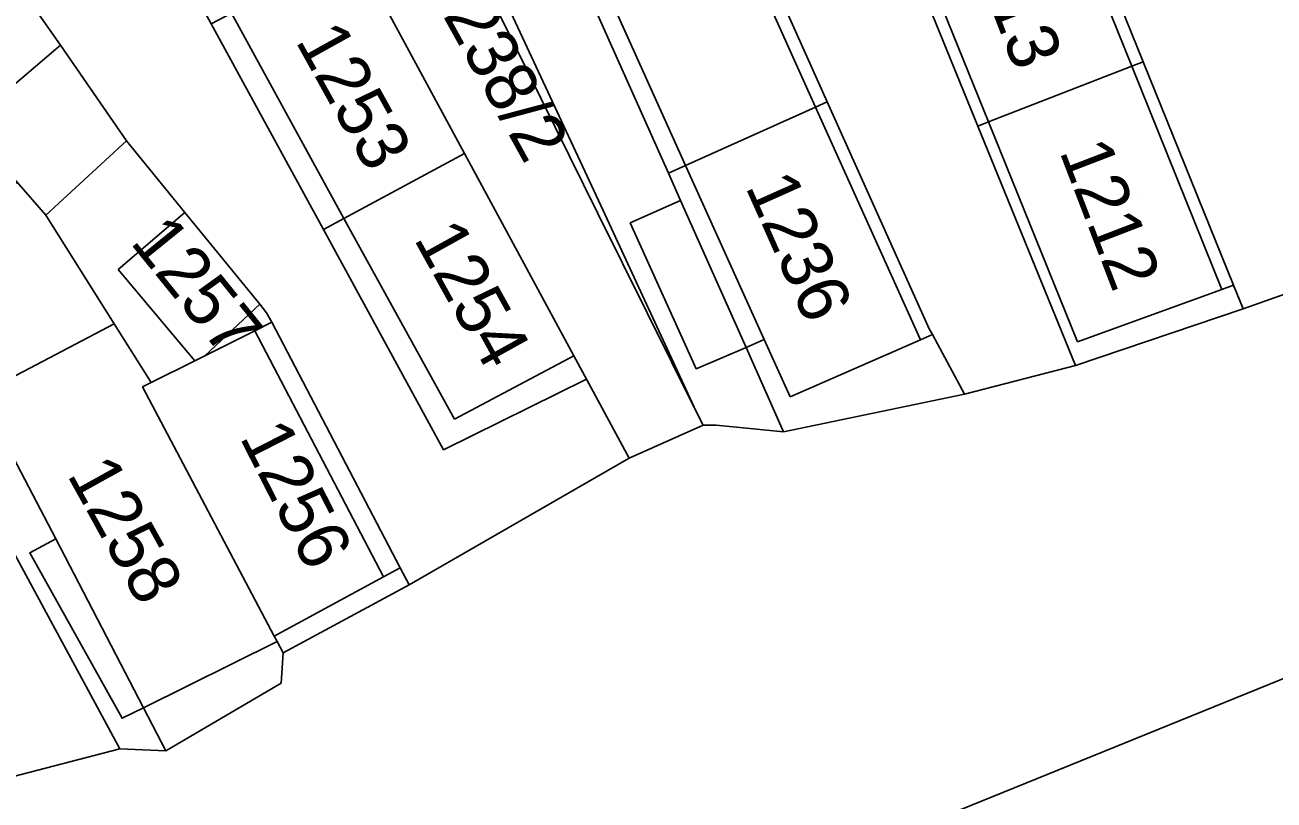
# Model space of a CAD drawing. Extents: x -263943 to -261149, y -1236934 to -1230686.
# Drawn here: x -262965.33 to -262916.7, y -1235500.95 to -1235470.8 of the extents above; entities that cross this region are included whole.
import ezdxf

# ---------------------------------------------------------------- set-up
doc = ezdxf.new("R2010")
doc.units = 0
for name, color, linetype in [('body_kn', 7, 'Continuous'), ('kladpar_druhypozemkov', 7, 'Continuous'), ('kladpar_hranice', 7, 'Continuous'), ('kladpar_parcelnecisla', 7, 'Continuous'), ('kladpar_plochy', 7, 'Continuous'), ('zappar_hrandruhpozemk', 7, 'Continuous')]:
    doc.layers.add(name, color=color, linetype=linetype)

msp = doc.modelspace()

# ---------------------------------------------------------------- linework, layer by layer
at = {"layer": 'body_kn'}
for p, q in [((-262963.94, -1235471.58), (-262963.94, -1235471.58)), ((-262963.94, -1235471.58), (-262963.94, -1235471.58)), ((-262921.79, -1235472.23), (-262921.79, -1235472.23)), ((-262922.24, -1235472.4), (-262922.24, -1235472.4)), ((-262922.24, -1235472.4), (-262922.24, -1235472.4)), ((-262934.09, -1235473.78), (-262934.09, -1235473.78)), ((-262934.55, -1235473.99), (-262934.55, -1235473.99)), ((-262934.55, -1235473.99), (-262934.55, -1235473.99)), ((-262928.23, -1235474.73), (-262928.23, -1235474.73)), ((-262927.82, -1235474.57), (-262927.82, -1235474.57)), ((-262927.82, -1235474.57), (-262927.82, -1235474.57)), ((-262961.38, -1235475.3), (-262961.38, -1235475.3)), ((-262948.22, -1235475.79), (-262948.22, -1235475.79)), ((-262939.61, -1235476.26), (-262939.61, -1235476.26)), ((-262939.61, -1235476.26), (-262939.61, -1235476.26)), ((-262940.28, -1235476.56), (-262940.28, -1235476.56)), ((-262940.28, -1235476.56), (-262940.28, -1235476.56)), ((-262939.81, -1235477.62), (-262939.81, -1235477.62)), ((-262964.51, -1235478.19), (-262964.51, -1235478.19)), ((-262959.1, -1235478.09), (-262959.1, -1235478.09)), ((-262959.1, -1235478.09), (-262959.1, -1235478.09)), ((-262943.02, -1235478.13), (-262943.02, -1235478.13)), ((-262942.82, -1235478.02), (-262942.82, -1235478.02)), ((-262952.91, -1235478.32), (-262952.91, -1235478.32)), ((-262952.91, -1235478.32), (-262952.91, -1235478.32)), ((-262941.76, -1235478.49), (-262941.76, -1235478.49)), ((-262953.71, -1235478.75), (-262953.71, -1235478.75)), ((-262953.71, -1235478.75), (-262953.71, -1235478.75)), ((-262946.06, -1235479.78), (-262946.06, -1235479.78)), ((-262961.7, -1235480.31), (-262961.7, -1235480.31)), ((-262918.73, -1235481.09), (-262918.73, -1235481.09)), ((-262918.73, -1235481.09), (-262918.73, -1235481.09)), ((-262918.27, -1235480.92), (-262918.27, -1235480.92)), ((-262956.19, -1235481.66), (-262956.19, -1235481.66)), ((-262956.19, -1235481.66), (-262956.19, -1235481.66)), ((-262955.92, -1235481.99), (-262955.92, -1235481.99)), ((-262917.9, -1235481.84), (-262917.9, -1235481.84)), ((-262917.9, -1235481.84), (-262917.9, -1235481.84)), ((-262961.85, -1235482.42), (-262961.85, -1235482.42)), ((-262955.72, -1235482.36), (-262955.72, -1235482.36)), ((-262956.38, -1235482.69), (-262956.38, -1235482.69)), ((-262956.38, -1235482.69), (-262956.38, -1235482.69)), ((-262936.55, -1235483.03), (-262936.55, -1235483.03)), ((-262936.55, -1235483.03), (-262936.55, -1235483.03)), ((-262930.46, -1235483.04), (-262930.46, -1235483.04)), ((-262930.46, -1235483.04), (-262930.46, -1235483.04)), ((-262930.12, -1235482.62), (-262930.12, -1235482.62)), ((-262930, -1235482.84), (-262930, -1235482.84)), ((-262930, -1235482.84), (-262930, -1235482.84)), ((-262937.25, -1235483.34), (-262937.25, -1235483.34)), ((-262937.25, -1235483.34), (-262937.25, -1235483.34)), ((-262924.35, -1235483.12), (-262924.35, -1235483.12)), ((-262958.71, -1235483.86), (-262958.71, -1235483.86)), ((-262958.33, -1235483.67), (-262958.33, -1235483.67)), ((-262943.96, -1235483.67), (-262943.96, -1235483.67)), ((-262924.43, -1235484.05), (-262924.43, -1235484.05)), ((-262939.2, -1235484.17), (-262939.2, -1235484.17)), ((-262960.75, -1235484.88), (-262960.75, -1235484.88)), ((-262960.41, -1235484.71), (-262960.41, -1235484.71)), ((-262943.47, -1235484.57), (-262943.47, -1235484.57)), ((-262943.47, -1235484.57), (-262943.47, -1235484.57)), ((-262935.54, -1235485.26), (-262935.54, -1235485.26)), ((-262928.75, -1235485.16), (-262928.75, -1235485.16)), ((-262939.2, -1235485.83), (-262939.2, -1235485.83)), ((-262948.61, -1235486.13), (-262948.61, -1235486.13)), ((-262938.93, -1235486.37), (-262938.93, -1235486.37)), ((-262938.93, -1235486.37), (-262938.93, -1235486.37)), ((-262938.42, -1235486.37), (-262938.42, -1235486.37)), ((-262935.79, -1235486.62), (-262935.79, -1235486.62)), ((-262949.03, -1235487.32), (-262949.03, -1235487.32)), ((-262941.81, -1235487.65), (-262941.81, -1235487.65)), ((-262964.13, -1235490.79), (-262964.13, -1235490.79)), ((-262964.13, -1235490.79), (-262964.13, -1235490.79)), ((-262965.14, -1235491.33), (-262965.14, -1235491.33)), ((-262951.37, -1235492.27), (-262951.37, -1235492.27)), ((-262951.37, -1235492.27), (-262951.37, -1235492.27)), ((-262950.72, -1235491.92), (-262950.72, -1235491.92)), ((-262950.37, -1235492.58), (-262950.37, -1235492.58)), ((-262955.62, -1235494.58), (-262955.62, -1235494.58)), ((-262955.62, -1235494.58), (-262955.62, -1235494.58)), ((-262955.51, -1235494.78), (-262955.51, -1235494.78)), ((-262955.51, -1235494.78), (-262955.51, -1235494.78)), ((-262955.28, -1235495.22), (-262955.28, -1235495.22)), ((-262955.36, -1235496.4), (-262955.36, -1235496.4)), ((-262960.72, -1235497.36), (-262960.72, -1235497.36)), ((-262961.55, -1235497.77), (-262961.55, -1235497.77)), ((-262961.63, -1235498.96), (-262961.63, -1235498.96)), ((-262961.63, -1235498.96), (-262961.63, -1235498.96)), ((-262959.85, -1235499.04), (-262959.85, -1235499.04))]:
    msp.add_line(p, q, dxfattribs=at)
at = {"layer": 'kladpar_druhypozemkov'}
for p, q in [((-262951.83, -1235472.74), (-262951.83, -1235472.74)), ((-262921.87, -1235477.51), (-262921.87, -1235477.51)), ((-262958.54, -1235479.64), (-262958.54, -1235479.64)), ((-262933.91, -1235479.41), (-262933.91, -1235479.41)), ((-262947.34, -1235480.35), (-262947.34, -1235480.35)), ((-262954.39, -1235488.4), (-262954.39, -1235488.4)), ((-262960.73, -1235489.38), (-262960.73, -1235489.38))]:
    msp.add_line(p, q, dxfattribs=at)
at = {"layer": 'kladpar_hranice'}
for points in [[(-262912.82, -1235480.05), (-262917.9, -1235481.84), (-262918.27, -1235480.92), (-262921.79, -1235472.23), (-262925.26, -1235463.66), (-262928.69, -1235455.2), (-262932.82, -1235444.99), (-262936.94, -1235434.8), (-262938.72, -1235430.4), (-262940.33, -1235426.43), (-262945.29, -1235414.32)], [(-262950.87, -1235452.84), (-262947.38, -1235460.65), (-262944.89, -1235466.22), (-262947.49, -1235467.99), (-262942.82, -1235478.02), (-262939.2, -1235485.83), (-262943.02, -1235478.13), (-262948, -1235468.07), (-262950.21, -1235463.4), (-262953.13, -1235457.23), (-262956.06, -1235451.05), (-262956.46, -1235450.2), (-262957.6, -1235445.57), (-262957.16, -1235445.2), (-262970.2, -1235426.82), (-262967.66, -1235425.12), (-262970.93, -1235419.41), (-262967.9, -1235419.14), (-262966.99, -1235420.8), (-262966.7, -1235420.68), (-262960.42, -1235432.49), (-262954.79, -1235442.65), (-262955.3, -1235442.91), (-262950.87, -1235452.84)], [(-262945.14, -1235433.14), (-262943.42, -1235437.37), (-262939.28, -1235447.56), (-262935.15, -1235457.72), (-262931.64, -1235466.35), (-262928.23, -1235474.73), (-262924.43, -1235484.05), (-262928.75, -1235485.16), (-262930, -1235482.84), (-262930.12, -1235482.62), (-262934.09, -1235473.78), (-262941.07, -1235458.23), (-262944.6, -1235450.17), (-262948.94, -1235440.27), (-262953.64, -1235429.76), (-262956.21, -1235422.81), (-262957.75, -1235419.04)], [(-262970.03, -1235450.54), (-262965.26, -1235457.59), (-262958.08, -1235470.75), (-262953.71, -1235478.75)], [(-262934.55, -1235473.99), (-262939.61, -1235476.26), (-262940.28, -1235476.56), (-262944.89, -1235466.22), (-262947.38, -1235460.65), (-262946.77, -1235460.41), (-262941.58, -1235458.4), (-262941.07, -1235458.23), (-262934.09, -1235473.78), (-262934.55, -1235473.99)], [(-262964.12, -1235469.46), (-262964.96, -1235470.14), (-262963.94, -1235471.58), (-262961.38, -1235475.3), (-262964.51, -1235478.19), (-262965.65, -1235476.9), (-262967.6, -1235474.68), (-262971.75, -1235469.98), (-262977.46, -1235463.99), (-262973.06, -1235460.23), (-262967.77, -1235466.75), (-262965.81, -1235469.21), (-262964.8, -1235468.53), (-262964.12, -1235469.46)], [(-262938.93, -1235486.37), (-262941.81, -1235487.65), (-262943.47, -1235484.57), (-262943.96, -1235483.67), (-262946.06, -1235479.78), (-262948.22, -1235475.79), (-262952.51, -1235467.84), (-262953.95, -1235465.17), (-262950.21, -1235463.4), (-262948, -1235468.07), (-262943.02, -1235478.13), (-262939.2, -1235485.83), (-262938.93, -1235486.37)], [(-262922.24, -1235472.4), (-262927.82, -1235474.57), (-262928.23, -1235474.73), (-262931.64, -1235466.35), (-262931.22, -1235466.17), (-262925.69, -1235463.84), (-262925.26, -1235463.66), (-262921.79, -1235472.23), (-262922.24, -1235472.4)], [(-262930, -1235482.84), (-262928.75, -1235485.16), (-262935.79, -1235486.62), (-262938.42, -1235486.37), (-262938.93, -1235486.37), (-262939.2, -1235485.83), (-262942.82, -1235478.02), (-262947.49, -1235467.99), (-262944.89, -1235466.22), (-262940.28, -1235476.56), (-262939.61, -1235476.26), (-262934.55, -1235473.99), (-262934.09, -1235473.78), (-262930.12, -1235482.62), (-262930, -1235482.84)], [(-262953.71, -1235478.75), (-262958.08, -1235470.75), (-262957.29, -1235470.34), (-262952.51, -1235467.84), (-262948.22, -1235475.79), (-262952.91, -1235478.32), (-262953.71, -1235478.75)], [(-262953.71, -1235478.75), (-262949.03, -1235487.32), (-262943.47, -1235484.57), (-262941.81, -1235487.65), (-262950.37, -1235492.58), (-262950.72, -1235491.92), (-262955.72, -1235482.36), (-262955.92, -1235481.99), (-262956.19, -1235481.66), (-262959.1, -1235478.09), (-262961.38, -1235475.3), (-262963.94, -1235471.58), (-262964.96, -1235470.14), (-262964.12, -1235469.46), (-262964.8, -1235468.53), (-262965.81, -1235469.21)], [(-262917.9, -1235481.84), (-262924.43, -1235484.05), (-262928.23, -1235474.73), (-262927.82, -1235474.57), (-262922.24, -1235472.4), (-262921.79, -1235472.23), (-262918.27, -1235480.92), (-262917.9, -1235481.84)], [(-262956.38, -1235482.69), (-262958.33, -1235483.67), (-262958.71, -1235483.86), (-262960.41, -1235484.71), (-262961.85, -1235482.42), (-262964.51, -1235478.19), (-262961.38, -1235475.3), (-262959.1, -1235478.09), (-262956.19, -1235481.66), (-262955.92, -1235481.99), (-262955.72, -1235482.36), (-262956.38, -1235482.69)], [(-262943.47, -1235484.57), (-262949.03, -1235487.32), (-262953.71, -1235478.75), (-262952.91, -1235478.32), (-262948.22, -1235475.79), (-262946.06, -1235479.78), (-262943.96, -1235483.67), (-262943.47, -1235484.57)], [(-262955.51, -1235494.78), (-262955.28, -1235495.22), (-262955.36, -1235496.4), (-262959.85, -1235499.04), (-262961.63, -1235498.96), (-262968.09, -1235500.63), (-262968.25, -1235497.36), (-262968.52, -1235495.83), (-262972.87, -1235485.91), (-262970.77, -1235483.29), (-262965.65, -1235476.9), (-262964.51, -1235478.19), (-262961.85, -1235482.42), (-262960.41, -1235484.71), (-262960.75, -1235484.88), (-262955.62, -1235494.58), (-262955.51, -1235494.78)], [(-262968.09, -1235500.63), (-262961.63, -1235498.96), (-262959.85, -1235499.04), (-262955.36, -1235496.4), (-262955.28, -1235495.22), (-262950.37, -1235492.58), (-262941.81, -1235487.65), (-262938.93, -1235486.37), (-262938.42, -1235486.37), (-262935.79, -1235486.62), (-262928.75, -1235485.16), (-262924.43, -1235484.05), (-262917.9, -1235481.84), (-262912.82, -1235480.05)], [(-262955.51, -1235494.78), (-262955.62, -1235494.58), (-262960.75, -1235484.88), (-262960.41, -1235484.71), (-262958.71, -1235483.86), (-262958.33, -1235483.67), (-262956.38, -1235482.69), (-262955.72, -1235482.36), (-262950.72, -1235491.92), (-262950.37, -1235492.58), (-262955.28, -1235495.22), (-262955.51, -1235494.78)]]:
    msp.add_lwpolyline(points, dxfattribs=at)
at = {"layer": 'kladpar_plochy'}
for p, q in [((-262917.9, -1235481.84), (-262912.82, -1235480.05)), ((-262924.43, -1235484.05), (-262917.9, -1235481.84)), ((-262928.75, -1235485.16), (-262924.43, -1235484.05)), ((-262935.79, -1235486.62), (-262928.75, -1235485.16)), ((-262941.81, -1235487.65), (-262938.93, -1235486.37)), ((-262938.93, -1235486.37), (-262938.42, -1235486.37)), ((-262938.42, -1235486.37), (-262935.79, -1235486.62)), ((-262950.37, -1235492.58), (-262941.81, -1235487.65)), ((-262955.28, -1235495.22), (-262950.37, -1235492.58)), ((-262955.36, -1235496.4), (-262955.28, -1235495.22)), ((-262959.85, -1235499.04), (-262955.36, -1235496.4)), ((-262968.09, -1235500.63), (-262961.63, -1235498.96)), ((-262961.63, -1235498.96), (-262959.85, -1235499.04))]:
    msp.add_line(p, q, dxfattribs=at)
for points in [[(-262912.82, -1235480.05), (-262917.9, -1235481.84), (-262918.27, -1235480.92), (-262921.79, -1235472.23), (-262925.26, -1235463.66), (-262928.69, -1235455.2), (-262932.82, -1235444.99), (-262936.94, -1235434.8), (-262938.72, -1235430.4), (-262940.33, -1235426.43), (-262945.29, -1235414.32)], [(-262951.56, -1235417.04), (-262947.02, -1235429.16), (-262947.36, -1235429.24), (-262945.57, -1235433.31), (-262945.14, -1235433.14), (-262943.42, -1235437.37), (-262939.28, -1235447.56), (-262935.15, -1235457.72), (-262931.64, -1235466.35), (-262928.23, -1235474.73), (-262924.43, -1235484.05), (-262928.75, -1235485.16), (-262930, -1235482.84), (-262930.12, -1235482.62), (-262934.09, -1235473.78), (-262941.07, -1235458.23), (-262944.6, -1235450.17), (-262948.94, -1235440.27), (-262953.64, -1235429.76), (-262956.21, -1235422.81), (-262957.75, -1235419.04)], [(-262970.03, -1235450.54), (-262965.26, -1235457.59), (-262958.08, -1235470.75), (-262953.71, -1235478.75), (-262949.03, -1235487.32), (-262943.47, -1235484.57), (-262941.81, -1235487.65), (-262950.37, -1235492.58), (-262950.72, -1235491.92), (-262955.72, -1235482.36), (-262955.92, -1235481.99), (-262956.19, -1235481.66), (-262959.1, -1235478.09), (-262961.38, -1235475.3), (-262963.94, -1235471.58), (-262964.96, -1235470.14), (-262964.12, -1235469.46), (-262964.8, -1235468.53), (-262965.81, -1235469.21)]]:
    msp.add_lwpolyline(points, dxfattribs=at)
for points in [[(-262950.87, -1235452.84), (-262947.38, -1235460.65), (-262944.89, -1235466.22), (-262947.49, -1235467.99), (-262942.82, -1235478.02), (-262939.2, -1235485.83), (-262943.02, -1235478.13), (-262948, -1235468.07), (-262950.21, -1235463.4), (-262953.13, -1235457.23), (-262956.06, -1235451.05), (-262956.46, -1235450.2), (-262957.6, -1235445.57), (-262957.16, -1235445.2), (-262970.2, -1235426.82), (-262967.66, -1235425.12), (-262970.93, -1235419.41), (-262967.9, -1235419.14), (-262966.99, -1235420.8), (-262966.7, -1235420.68), (-262960.42, -1235432.49), (-262954.79, -1235442.65), (-262955.3, -1235442.91)], [(-262934.55, -1235473.99), (-262939.61, -1235476.26), (-262940.28, -1235476.56), (-262944.89, -1235466.22), (-262947.38, -1235460.65), (-262946.77, -1235460.41), (-262941.58, -1235458.4), (-262941.07, -1235458.23), (-262934.09, -1235473.78)], [(-262964.12, -1235469.46), (-262964.96, -1235470.14), (-262963.94, -1235471.58), (-262961.38, -1235475.3), (-262964.51, -1235478.19), (-262965.65, -1235476.9), (-262967.6, -1235474.68), (-262971.75, -1235469.98), (-262977.46, -1235463.99), (-262973.06, -1235460.23), (-262967.77, -1235466.75), (-262965.81, -1235469.21), (-262964.8, -1235468.53)], [(-262938.93, -1235486.37), (-262941.81, -1235487.65), (-262943.47, -1235484.57), (-262943.96, -1235483.67), (-262946.06, -1235479.78), (-262948.22, -1235475.79), (-262952.51, -1235467.84), (-262953.95, -1235465.17), (-262950.21, -1235463.4), (-262948, -1235468.07), (-262943.02, -1235478.13), (-262939.2, -1235485.83)], [(-262922.24, -1235472.4), (-262927.82, -1235474.57), (-262928.23, -1235474.73), (-262931.64, -1235466.35), (-262931.22, -1235466.17), (-262925.69, -1235463.84), (-262925.26, -1235463.66), (-262921.79, -1235472.23)], [(-262930, -1235482.84), (-262928.75, -1235485.16), (-262935.79, -1235486.62), (-262938.42, -1235486.37), (-262938.93, -1235486.37), (-262939.2, -1235485.83), (-262942.82, -1235478.02), (-262947.49, -1235467.99), (-262944.89, -1235466.22), (-262940.28, -1235476.56), (-262939.61, -1235476.26), (-262934.55, -1235473.99), (-262934.09, -1235473.78), (-262930.12, -1235482.62)], [(-262953.71, -1235478.75), (-262958.08, -1235470.75), (-262957.29, -1235470.34), (-262952.51, -1235467.84), (-262948.22, -1235475.79), (-262952.91, -1235478.32)], [(-262917.9, -1235481.84), (-262924.43, -1235484.05), (-262928.23, -1235474.73), (-262927.82, -1235474.57), (-262922.24, -1235472.4), (-262921.79, -1235472.23), (-262918.27, -1235480.92)], [(-262956.38, -1235482.69), (-262958.33, -1235483.67), (-262958.71, -1235483.86), (-262960.41, -1235484.71), (-262961.85, -1235482.42), (-262964.51, -1235478.19), (-262961.38, -1235475.3), (-262959.1, -1235478.09), (-262956.19, -1235481.66), (-262955.92, -1235481.99), (-262955.72, -1235482.36)], [(-262943.47, -1235484.57), (-262949.03, -1235487.32), (-262953.71, -1235478.75), (-262952.91, -1235478.32), (-262948.22, -1235475.79), (-262946.06, -1235479.78), (-262943.96, -1235483.67)], [(-262955.51, -1235494.78), (-262955.28, -1235495.22), (-262955.36, -1235496.4), (-262959.85, -1235499.04), (-262961.63, -1235498.96), (-262968.09, -1235500.63), (-262968.25, -1235497.36), (-262968.52, -1235495.83), (-262972.87, -1235485.91), (-262970.77, -1235483.29), (-262965.65, -1235476.9), (-262964.51, -1235478.19), (-262961.85, -1235482.42), (-262960.41, -1235484.71), (-262960.75, -1235484.88), (-262955.62, -1235494.58)], [(-262955.51, -1235494.78), (-262955.62, -1235494.58), (-262960.75, -1235484.88), (-262960.41, -1235484.71), (-262958.71, -1235483.86), (-262958.33, -1235483.67), (-262956.38, -1235482.69), (-262955.72, -1235482.36), (-262950.72, -1235491.92), (-262950.37, -1235492.58), (-262955.28, -1235495.22)]]:
    msp.add_lwpolyline(points, close=True, dxfattribs=at)
at = {"layer": 'zappar_hrandruhpozemk'}
for p, q in [((-262941.58, -1235458.4), (-262934.55, -1235473.99)), ((-262946.77, -1235460.41), (-262939.61, -1235476.26)), ((-262925.69, -1235463.84), (-262922.24, -1235472.4)), ((-262931.22, -1235466.17), (-262927.82, -1235474.57)), ((-262957.29, -1235470.34), (-262952.91, -1235478.32)), ((-262963.94, -1235471.58), (-262967.6, -1235474.68)), ((-262922.24, -1235472.4), (-262918.73, -1235481.09)), ((-262934.55, -1235473.99), (-262930.46, -1235483.04)), ((-262927.82, -1235474.57), (-262924.35, -1235483.12)), ((-262939.61, -1235476.26), (-262936.55, -1235483.03)), ((-262940.28, -1235476.56), (-262939.81, -1235477.62)), ((-262939.81, -1235477.62), (-262941.76, -1235478.49)), ((-262939.81, -1235477.62), (-262937.25, -1235483.34)), ((-262959.1, -1235478.09), (-262961.7, -1235480.31)), ((-262952.91, -1235478.32), (-262948.61, -1235486.13)), ((-262961.7, -1235480.31), (-262958.71, -1235483.86)), ((-262924.35, -1235483.12), (-262918.73, -1235481.09)), ((-262918.73, -1235481.09), (-262918.27, -1235480.92)), ((-262956.19, -1235481.66), (-262958.33, -1235483.67)), ((-262967.06, -1235485.15), (-262961.85, -1235482.42)), ((-262956.38, -1235482.69), (-262951.37, -1235492.27)), ((-262936.55, -1235483.03), (-262935.54, -1235485.26)), ((-262935.54, -1235485.26), (-262930.46, -1235483.04)), ((-262930.46, -1235483.04), (-262930, -1235482.84)), ((-262937.25, -1235483.34), (-262935.79, -1235486.62)), ((-262948.61, -1235486.13), (-262943.96, -1235483.67)), ((-262961.63, -1235498.96), (-262968.38, -1235486.51)), ((-262955.62, -1235494.58), (-262951.37, -1235492.27)), ((-262951.37, -1235492.27), (-262950.72, -1235491.92)), ((-262960.72, -1235497.36), (-262955.51, -1235494.78)), ((-262938.77, -1235505.32), (-262914.29, -1235495.39)), ((-262960.72, -1235497.36), (-262959.85, -1235499.04))]:
    msp.add_line(p, q, dxfattribs=at)
for points in [[(-262941.76, -1235478.49), (-262939.2, -1235484.17), (-262937.25, -1235483.34), (-262936.55, -1235483.03)], [(-262967.06, -1235485.15), (-262966.08, -1235487.04), (-262964.13, -1235490.79), (-262960.72, -1235497.36)], [(-262964.13, -1235490.79), (-262965.14, -1235491.33), (-262961.55, -1235497.77), (-262960.72, -1235497.36)]]:
    msp.add_lwpolyline(points, dxfattribs=at)

# ---------------------------------------------------------------- texts
at = {"layer": 'kladpar_parcelnecisla'}
for s, rotation, p in [('1213', 291, (-262928.882, -1235467.113)), ('1238/2', 299, (-262949.796, -1235469.122)), ('1253', 299, (-262954.822, -1235471.409)), ('1212', 291, (-262925.067, -1235475.708)), ('1236', 294, (-262937.299, -1235477.077)), ('1257', 309, (-262961.266, -1235479.257)), ('1254', 299, (-262950.213, -1235479.109)), ('1256', 297, (-262956.991, -1235486.831)), ('1258', 299, (-262963.714, -1235488.288))]:
    msp.add_text(s, height=2, rotation=rotation, dxfattribs=at).set_placement(p)

doc.saveas('drawing.dxf')
